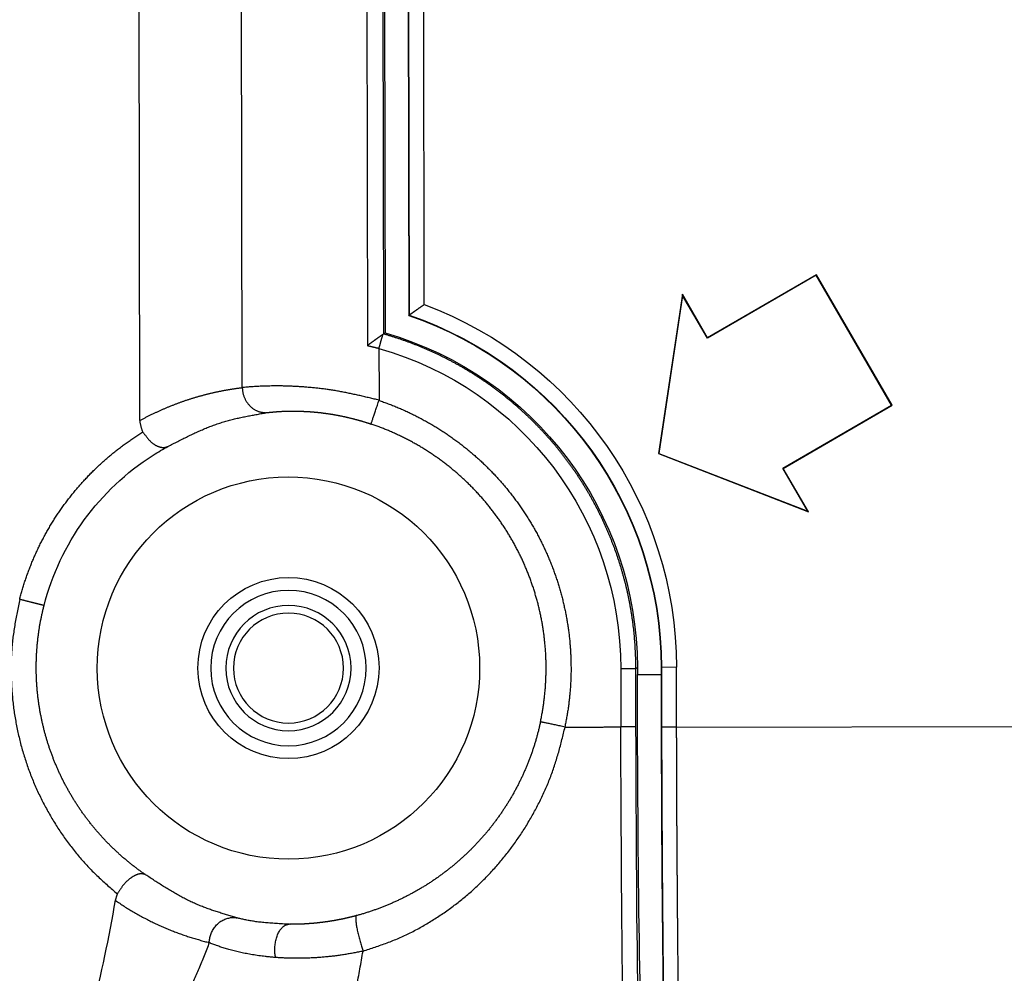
# Model space of a CAD drawing. Header units: millimetres. Extents: x 40090 to 187415, y -53271 to 40260.
# Tile 299 of 406: x 142931 to 142951, y 14082 to 14100. Entities that reach past the tile are written whole.
import ezdxf

# ---------------------------------------------------------------- set-up
doc = ezdxf.new("R2010")
doc.units = ezdxf.units.MM
doc.layers.add('AVM_projektor', color=6, linetype='Continuous')
doc.layers.add('AVM_sp_230VAC', color=170, linetype='Continuous')
doc.styles.add('AVM', font='arial.ttf')
doc.dimstyles.new('AVM-1_50', dxfattribs={"dimscale": 40, "dimtxt": 2.5, "dimasz": 2.5, "dimexe": 1.25, "dimexo": 0.625, "dimtad": 1, "dimdec": 0, "dimrnd": 1, "dimtxsty": 'AVM', "dimcen": 2.5, "dimclrd": 256, "dimclre": 256, "dimclrt": 256, "dimadec": 0, "dimazin": 0, "dimtfac": 1, "dimtdec": 0, "dimtmove": 0, "dimatfit": 3, "dimfxl": 0, "dimarcsym": 0})

# ---------------------------------------------------------------- blocks, each defined once
blk = doc.blocks.new('PT-FW430-bottom')
for p, q in [((194.374, 315.011), (132.526, 315.011)), ((193.722, 312.974), (132.908, 312.974)), ((145.805, 310.484), (192.893, 310.484)), ((192.663, 310.161), (146.105, 310.161)), ((146.135, 310.132), (192.64, 310.132)), ((146.307, 309.66), (192.295, 309.66)), ((146.314, 309.652), (192.29, 309.652)), ((192.079, 309.353), (146.614, 309.353)), ((199.328, 305.462), (200.484, 305.462)), ((200.484, 305.162), (199.33, 305.162)), ((199.3, 305.132), (199.444, 305.132)), ((199.444, 305.132), (199.444, 304.66)), ((191.885, 304.223), (195.05, 304.706)), ((191.906, 304.22), (195.046, 304.698)), ((195.046, 304.698), (195.05, 304.706)), ((195.046, 304.698), (196.201, 301.739)), ((195.05, 304.706), (196.215, 301.723)), ((199.3, 304.652), (199.3, 304.66)), ((199.3, 304.66), (200.491, 304.66)), ((199.3, 304.353), (199.3, 304.652)), ((199.3, 304.652), (200.491, 304.652)), ((200.491, 304.353), (199.3, 304.353)), ((200.491, 304.353), (200.491, 73.885)), ((192.751, 303.723), (191.885, 304.223)), ((191.906, 304.22), (191.885, 304.223)), ((192.76, 303.726), (191.906, 304.22)), ((191.501, 301.558), (192.751, 303.723)), ((191.51, 301.561), (192.76, 303.726)), ((192.76, 303.726), (192.751, 303.723)), ((195.346, 302.233), (194.096, 300.068)), ((195.349, 302.223), (194.099, 300.058)), ((195.346, 302.233), (195.349, 302.223)), ((196.201, 301.739), (195.346, 302.233)), ((196.215, 301.723), (195.349, 302.223)), ((196.201, 301.739), (196.215, 301.723)), ((191.51, 301.561), (191.501, 301.558)), ((194.099, 300.058), (191.501, 301.558)), ((194.096, 300.068), (191.51, 301.561)), ((194.096, 300.068), (194.099, 300.058))]:
    blk.add_line(p, q)
for radius in [1.545, 1.245, 1.093]:
    blk.add_circle((199.3, 312.067), radius)
for radius, start, end in [(5.015, 104.4514, 147.7047), (3.8, 0, 180), (5.015, 147.7047, 151.5659), (1.8, 0, 180), (3.8, 180, 0), (1.8, 180, 0), (6.605, 195.9151, 270.2472), (6.935, 196.2011, 270), (7.414, 199.0043, 270), (7.407, 198.9633, 270), (7.714, 200.5983, 270)]:
    blk.add_arc((199.3, 312.067), radius, start, end)
for centre, major_axis, ratio, start_param, end_param in [((197.919, 322.94), (-17.003, 0), 0.466301, 1.930863, 2.212501), ((200.484, 305.292), (-10, 0), 0.016931, 3.458427, 4.71242), ((200.484, 304.992), (-9.7, 0), 0.017455, 3.458427, 4.712421), ((199.444, 304.975), (-9, 0), 0.017455, 3.459478, 4.712392)]:
    blk.add_ellipse(centre, major_axis=major_axis, ratio=ratio, start_param=start_param, end_param=end_param)
for points, start_tangent, end_tangent in [([(197.924, 317.407), (198.054, 317.434), (198.183, 317.46), (198.313, 317.485), (198.443, 317.508), (198.574, 317.528), (198.705, 317.546), (198.836, 317.56), (198.967, 317.57), (199.099, 317.577), (199.231, 317.581), (199.363, 317.581), (199.495, 317.579), (199.627, 317.573), (199.758, 317.565), (199.889, 317.554), (200.02, 317.54), (200.15, 317.523), (200.279, 317.503), (200.408, 317.48), (200.536, 317.455), (200.664, 317.426), (200.791, 317.395), (200.917, 317.361), (201.042, 317.324), (201.166, 317.284), (201.289, 317.242), (201.41, 317.197), (201.531, 317.149), (201.65, 317.098), (201.768, 317.045), (201.885, 316.989), (202, 316.931), (202.114, 316.87), (202.227, 316.806), (202.337, 316.741), (202.447, 316.672), (202.554, 316.602), (202.661, 316.529), (202.765, 316.454), (202.868, 316.376), (202.969, 316.296), (203.068, 316.214), (203.164, 316.129), (203.258, 316.041), (203.35, 315.951), (203.439, 315.859), (203.527, 315.765), (203.613, 315.67), (203.699, 315.574), (203.784, 315.477)], (0.979098, 0.203389), (0.659831, -0.751414)), ([(197.924, 317.407), (197.833, 317.383), (197.742, 317.357), (197.652, 317.33), (197.563, 317.301), (197.474, 317.27), (197.385, 317.239), (197.297, 317.205), (197.21, 317.17), (197.123, 317.134), (197.037, 317.096), (196.951, 317.056), (196.866, 317.016), (196.782, 316.973), (196.699, 316.93), (196.616, 316.885), (196.534, 316.838), (196.453, 316.79), (196.373, 316.741), (196.294, 316.69), (196.215, 316.638), (196.138, 316.585), (196.061, 316.53), (195.985, 316.475), (195.911, 316.417), (195.837, 316.359), (195.764, 316.299), (195.693, 316.238), (195.622, 316.176), (195.552, 316.113), (195.484, 316.048), (195.416, 315.982), (195.35, 315.915), (195.285, 315.848), (195.221, 315.778), (195.158, 315.708), (195.097, 315.637), (195.036, 315.565), (194.977, 315.492), (194.92, 315.417), (194.863, 315.342), (194.808, 315.266), (194.754, 315.189), (194.701, 315.111), (194.65, 315.032), (194.6, 314.952)], (-0.968367, -0.24953), (-0.52317, -0.852228)), ([(198.048, 316.923), (198.046, 316.934), (198.043, 316.944), (198.041, 316.954), (198.038, 316.963), (198.036, 316.972), (198.034, 316.981), (198.031, 316.989), (198.029, 316.998), (198.027, 317.006), (198.025, 317.015), (198.023, 317.023), (198.021, 317.031), (198.018, 317.04), (198.016, 317.049), (198.014, 317.058), (198.011, 317.067), (198.009, 317.077), (198.006, 317.088), (198.003, 317.1), (198, 317.113), (197.996, 317.128), (197.992, 317.144), (197.987, 317.162), (197.982, 317.18), (197.977, 317.199), (197.972, 317.219), (197.967, 317.239), (197.962, 317.259), (197.957, 317.28), (197.951, 317.3), (197.946, 317.322), (197.94, 317.343), (197.935, 317.364), (197.929, 317.386), (197.924, 317.407)], (-0.249014, 0.9685), (-0.249388, 0.968404)), ([(203.404, 314.916), (203.384, 314.945), (203.363, 314.974), (203.343, 315.003), (203.322, 315.032), (203.301, 315.06), (203.28, 315.089), (203.258, 315.117), (203.237, 315.145), (203.215, 315.173), (203.193, 315.201), (203.171, 315.228), (203.148, 315.256), (203.126, 315.283), (203.103, 315.31), (203.08, 315.337), (203.057, 315.364), (203.034, 315.39), (203.01, 315.417), (202.986, 315.443), (202.963, 315.469), (202.938, 315.495), (202.914, 315.521), (202.89, 315.546), (202.865, 315.572), (202.841, 315.597), (202.816, 315.622), (202.791, 315.647), (202.765, 315.672), (202.74, 315.696), (202.714, 315.72), (202.688, 315.745), (202.663, 315.769), (202.636, 315.792), (202.61, 315.816), (202.584, 315.839), (202.557, 315.863), (202.53, 315.886), (202.503, 315.908), (202.476, 315.931), (202.449, 315.954), (202.422, 315.976), (202.394, 315.998), (202.366, 316.02), (202.338, 316.041), (202.31, 316.063), (202.282, 316.084), (202.254, 316.105), (202.225, 316.126), (202.197, 316.147), (202.168, 316.167), (202.139, 316.188), (202.11, 316.208), (202.08, 316.228), (202.051, 316.247), (202.021, 316.267), (201.992, 316.286), (201.962, 316.305), (201.932, 316.324), (201.902, 316.343), (201.871, 316.361), (201.841, 316.379), (201.811, 316.397), (201.78, 316.415), (201.749, 316.433), (201.718, 316.45), (201.687, 316.467), (201.656, 316.484), (201.624, 316.501), (201.593, 316.518), (201.561, 316.534), (201.53, 316.55), (201.498, 316.566), (201.466, 316.582), (201.434, 316.597), (201.402, 316.612), (201.369, 316.627), (201.337, 316.642), (201.304, 316.656), (201.272, 316.671), (201.239, 316.685), (201.206, 316.698), (201.173, 316.712), (201.14, 316.725), (201.107, 316.739), (201.073, 316.751), (201.04, 316.764), (201.006, 316.776), (200.973, 316.789), (200.939, 316.801), (200.905, 316.812), (200.871, 316.824), (200.837, 316.835), (200.803, 316.846), (200.769, 316.857), (200.735, 316.867), (200.701, 316.877), (200.666, 316.888), (200.632, 316.897), (200.597, 316.907), (200.562, 316.916), (200.527, 316.925), (200.493, 316.934), (200.458, 316.942), (200.423, 316.951), (200.388, 316.959), (200.352, 316.967), (200.317, 316.974), (200.282, 316.981), (200.247, 316.988), (200.211, 316.995), (200.176, 317.002), (200.14, 317.008), (200.105, 317.014), (200.069, 317.02), (200.033, 317.025), (199.997, 317.031), (199.962, 317.036), (199.926, 317.04), (199.89, 317.045), (199.854, 317.049), (199.818, 317.053), (199.782, 317.057), (199.746, 317.06), (199.71, 317.063), (199.674, 317.066), (199.638, 317.069), (199.601, 317.071), (199.565, 317.073), (199.529, 317.075), (199.493, 317.077), (199.456, 317.078), (199.42, 317.079), (199.384, 317.08), (199.347, 317.08), (199.311, 317.081), (199.275, 317.081), (199.238, 317.08), (199.202, 317.08), (199.166, 317.079), (199.129, 317.078), (199.093, 317.077), (199.056, 317.075), (199.02, 317.073), (198.984, 317.071), (198.947, 317.069), (198.911, 317.066), (198.875, 317.063), (198.838, 317.06), (198.802, 317.057), (198.766, 317.053), (198.73, 317.049), (198.693, 317.045), (198.657, 317.04), (198.621, 317.035), (198.585, 317.03), (198.549, 317.025), (198.513, 317.019), (198.477, 317.014), (198.441, 317.008), (198.405, 317.001), (198.369, 316.995), (198.333, 316.988), (198.297, 316.98), (198.262, 316.973), (198.226, 316.965), (198.19, 316.957), (198.155, 316.949), (198.119, 316.941), (198.084, 316.932), (198.048, 316.923)], (-0.572763, 0.819721), (-0.969149, -0.246474)), ([(203.784, 315.477), (203.793, 315.481), (203.803, 315.485), (203.814, 315.489), (203.826, 315.493), (203.838, 315.497), (203.851, 315.501), (203.865, 315.505), (203.879, 315.51), (203.894, 315.515), (203.91, 315.519)], (0.92267, 0.38559), (0.960771, 0.277343)), ([(203.911, 315.519), (203.971, 315.431), (204.03, 315.342), (204.086, 315.252), (204.141, 315.161), (204.194, 315.069), (204.245, 314.976), (204.294, 314.882), (204.342, 314.787), (204.388, 314.691), (204.432, 314.594), (204.472, 314.502), (204.51, 314.41), (204.547, 314.318), (204.581, 314.224), (204.614, 314.131), (204.646, 314.036), (204.675, 313.941), (204.703, 313.845), (204.73, 313.749), (204.755, 313.652)], (0.570681, -0.821172), (0.238799, -0.971069)), ([(203.404, 314.916), (203.4, 314.924), (203.397, 314.932), (203.395, 314.94), (203.392, 314.947), (203.39, 314.955), (203.389, 314.964), (203.387, 314.974), (203.386, 314.984), (203.386, 314.996), (203.386, 315.007), (203.386, 315.018), (203.387, 315.03), (203.389, 315.042), (203.391, 315.054), (203.394, 315.066), (203.398, 315.079), (203.403, 315.092), (203.408, 315.105), (203.414, 315.118), (203.42, 315.131), (203.428, 315.145), (203.435, 315.159), (203.444, 315.173), (203.453, 315.188), (203.463, 315.202), (203.474, 315.217), (203.485, 315.232), (203.497, 315.247), (203.51, 315.262), (203.523, 315.278), (203.537, 315.293), (203.552, 315.308), (203.567, 315.323), (203.583, 315.337), (203.6, 315.351), (203.617, 315.365), (203.634, 315.378), (203.652, 315.391), (203.67, 315.404), (203.689, 315.417), (203.707, 315.429), (203.726, 315.441), (203.746, 315.453), (203.765, 315.465), (203.784, 315.477)], (-0.383855, 0.923393), (0.852551, 0.522644)), ([(204.755, 313.652), (204.888, 313.702), (205.019, 313.752), (205.147, 313.804), (205.273, 313.858), (205.395, 313.913), (205.514, 313.969), (205.631, 314.027), (205.744, 314.085), (205.854, 314.145), (205.96, 314.206), (206.063, 314.268), (206.163, 314.331), (206.259, 314.395), (206.352, 314.459), (206.441, 314.525), (206.526, 314.591), (206.608, 314.658), (206.687, 314.726), (206.762, 314.795), (206.833, 314.865), (206.901, 314.935), (206.965, 315.006), (207.025, 315.077), (207.082, 315.149), (207.135, 315.222)], (0.941211, 0.33782), (0.575962, 0.817476)), ([(194.374, 315.011), (194.36, 314.984), (194.345, 314.958), (194.331, 314.931), (194.317, 314.904), (194.303, 314.877), (194.289, 314.851), (194.276, 314.824), (194.263, 314.797), (194.25, 314.77), (194.237, 314.743), (194.224, 314.716), (194.211, 314.689), (194.199, 314.662), (194.186, 314.635), (194.174, 314.608), (194.162, 314.581), (194.15, 314.554), (194.139, 314.527), (194.127, 314.5), (194.116, 314.473), (194.105, 314.446), (194.094, 314.419), (194.083, 314.392), (194.072, 314.365), (194.061, 314.338), (194.051, 314.311), (194.041, 314.284), (194.031, 314.257), (194.021, 314.23), (194.011, 314.203), (194.001, 314.176), (193.992, 314.148), (193.983, 314.121), (193.973, 314.094), (193.964, 314.067), (193.956, 314.04), (193.947, 314.013), (193.938, 313.985), (193.93, 313.958), (193.922, 313.931), (193.913, 313.904), (193.905, 313.876), (193.898, 313.849), (193.89, 313.822), (193.882, 313.795), (193.875, 313.767), (193.868, 313.74), (193.861, 313.713), (193.854, 313.686), (193.847, 313.658), (193.84, 313.631), (193.834, 313.604), (193.827, 313.576), (193.821, 313.549), (193.815, 313.522), (193.809, 313.494), (193.803, 313.467), (193.798, 313.44), (193.792, 313.412), (193.787, 313.385), (193.781, 313.358), (193.776, 313.33), (193.771, 313.303), (193.766, 313.276), (193.762, 313.248), (193.757, 313.221), (193.753, 313.194), (193.748, 313.166), (193.744, 313.139), (193.74, 313.111), (193.736, 313.084), (193.733, 313.057), (193.729, 313.029), (193.726, 313.002), (193.722, 312.974)], (-0.474053, -0.880496), (-0.121635, -0.992575)), ([(194.595, 314.954), (194.581, 314.96), (194.565, 314.966), (194.547, 314.972), (194.528, 314.978), (194.507, 314.984), (194.484, 314.989), (194.459, 314.995), (194.432, 315), (194.404, 315.006), (194.374, 315.011)], (-0.911871, 0.410476), (-0.985692, 0.168558)), ([(194.6, 314.952), (194.62, 314.938), (194.639, 314.924), (194.658, 314.91), (194.677, 314.896), (194.696, 314.882), (194.714, 314.868), (194.732, 314.853), (194.749, 314.839), (194.765, 314.824), (194.781, 314.809), (194.796, 314.794), (194.809, 314.778), (194.822, 314.763), (194.834, 314.747), (194.845, 314.731), (194.856, 314.716), (194.865, 314.7), (194.873, 314.684), (194.881, 314.669), (194.887, 314.654), (194.893, 314.638), (194.898, 314.623), (194.902, 314.609), (194.905, 314.594), (194.907, 314.58), (194.909, 314.565), (194.909, 314.551), (194.909, 314.538), (194.909, 314.524), (194.907, 314.512), (194.905, 314.5), (194.902, 314.488), (194.898, 314.477), (194.894, 314.465), (194.89, 314.454)], (0.817253, -0.576279), (-0.371901, -0.928272)), ([(204.265, 313.098), (204.238, 313.19), (204.21, 313.282), (204.182, 313.374), (204.153, 313.466), (204.123, 313.558), (204.091, 313.649), (204.057, 313.741), (204.021, 313.832), (203.982, 313.924), (203.941, 314.015), (203.896, 314.105), (203.849, 314.196), (203.799, 314.286), (203.747, 314.377), (203.692, 314.467), (203.637, 314.557), (203.58, 314.647), (203.522, 314.736), (203.463, 314.826), (203.404, 314.916)], (-0.281125, 0.959671), (-0.550267, 0.834989)), ([(194.89, 314.455), (194.84, 314.357), (194.79, 314.259), (194.741, 314.161), (194.693, 314.063), (194.646, 313.965), (194.601, 313.867), (194.558, 313.769), (194.517, 313.671), (194.479, 313.572), (194.444, 313.474), (194.412, 313.375), (194.384, 313.276), (194.357, 313.177), (194.333, 313.078), (194.312, 312.978), (194.291, 312.879), (194.273, 312.779), (194.255, 312.68), (194.237, 312.58), (194.221, 312.481)], (-0.456903, -0.889516), (-0.165534, -0.986204)), ([(204.755, 313.652), (204.676, 313.643), (204.595, 313.621), (204.514, 313.585), (204.439, 313.535), (204.373, 313.473), (204.321, 313.401), (204.284, 313.324), (204.263, 313.245), (204.257, 313.169), (204.265, 313.098)], (-0.998985, -0.045039), (0.192753, -0.981247)), ([(205.054, 312.335), (205.048, 312.404), (205.041, 312.472), (205.034, 312.539), (205.026, 312.604), (205.017, 312.668), (205.008, 312.731), (204.998, 312.793), (204.987, 312.853), (204.976, 312.912), (204.965, 312.97), (204.953, 313.026), (204.94, 313.081), (204.927, 313.134), (204.914, 313.186), (204.9, 313.236), (204.887, 313.284), (204.873, 313.332), (204.858, 313.377), (204.844, 313.421), (204.829, 313.464), (204.814, 313.505), (204.799, 313.544), (204.785, 313.582), (204.77, 313.618), (204.755, 313.652)], (-0.078097, 0.996946), (-0.405299, 0.914184)), ([(193.978, 310.256), (193.955, 310.351), (193.932, 310.446), (193.91, 310.541), (193.887, 310.636), (193.866, 310.731), (193.846, 310.825), (193.826, 310.919), (193.808, 311.013), (193.791, 311.106), (193.776, 311.198), (193.763, 311.29), (193.75, 311.38), (193.74, 311.47), (193.73, 311.559), (193.722, 311.646), (193.714, 311.732), (193.708, 311.817), (193.703, 311.899), (193.699, 311.98), (193.696, 312.059), (193.693, 312.137), (193.692, 312.212), (193.691, 312.285), (193.691, 312.356), (193.692, 312.425), (193.693, 312.492), (193.695, 312.556), (193.697, 312.618), (193.7, 312.677), (193.703, 312.733), (193.707, 312.786), (193.71, 312.836), (193.714, 312.884), (193.718, 312.929), (193.722, 312.974)], (-0.237111, 0.971482), (0.091707, 0.995786)), ([(193.722, 312.974), (193.75, 312.973), (193.777, 312.97), (193.805, 312.966), (193.832, 312.961), (193.859, 312.954), (193.886, 312.946), (193.911, 312.937), (193.936, 312.926), (193.961, 312.915), (193.984, 312.902), (194.006, 312.888), (194.028, 312.873), (194.049, 312.857), (194.068, 312.841), (194.087, 312.823), (194.105, 312.805), (194.121, 312.786), (194.137, 312.766), (194.151, 312.745), (194.164, 312.723), (194.176, 312.701), (194.187, 312.678), (194.196, 312.655), (194.204, 312.631), (194.21, 312.606), (194.215, 312.581), (194.219, 312.556), (194.221, 312.531), (194.222, 312.506), (194.221, 312.481)], (0.999758, -0.021996), (-0.072118, -0.997396)), ([(204.394, 312.067), (204.391, 312.132), (204.387, 312.197), (204.383, 312.261), (204.379, 312.324), (204.374, 312.387), (204.37, 312.448), (204.365, 312.507), (204.36, 312.565), (204.354, 312.62), (204.348, 312.673), (204.341, 312.723), (204.334, 312.771), (204.326, 312.816), (204.318, 312.86), (204.31, 312.902), (204.301, 312.943), (204.292, 312.982), (204.283, 313.021), (204.274, 313.06), (204.265, 313.098)], (-0.057186, 0.998364), (-0.235041, 0.971985)), ([(194.22, 312.479), (194.22, 312.473), (194.219, 312.467), (194.218, 312.462), (194.218, 312.457), (194.217, 312.453), (194.217, 312.449), (194.216, 312.445), (194.216, 312.44), (194.215, 312.436), (194.215, 312.431), (194.214, 312.426), (194.214, 312.421), (194.213, 312.415), (194.213, 312.41), (194.212, 312.404), (194.211, 312.399), (194.211, 312.393), (194.21, 312.387), (194.21, 312.381), (194.209, 312.376), (194.209, 312.37), (194.208, 312.364), (194.208, 312.358), (194.207, 312.352), (194.207, 312.346), (194.206, 312.34), (194.206, 312.334), (194.205, 312.328), (194.205, 312.322), (194.204, 312.315), (194.204, 312.309), (194.203, 312.303), (194.203, 312.296), (194.202, 312.29), (194.202, 312.283), (194.201, 312.277), (194.201, 312.27), (194.2, 312.264), (194.2, 312.257), (194.2, 312.25), (194.199, 312.244), (194.199, 312.237), (194.198, 312.23), (194.198, 312.223), (194.198, 312.216), (194.197, 312.209), (194.197, 312.202), (194.196, 312.195), (194.196, 312.188), (194.196, 312.18), (194.195, 312.173), (194.195, 312.166), (194.195, 312.158), (194.195, 312.151), (194.194, 312.144), (194.194, 312.136), (194.194, 312.129), (194.193, 312.121), (194.193, 312.114), (194.193, 312.107), (194.193, 312.1), (194.193, 312.093), (194.193, 312.086), (194.192, 312.077), (194.192, 312.066)], (-0.1189, -0.992906), (-0.022339, -0.99975)), ([(209.986, 312.503), (209.92, 312.443), (209.852, 312.383), (209.783, 312.324), (209.712, 312.265), (209.637, 312.206), (209.557, 312.148), (209.474, 312.09), (209.386, 312.033), (209.295, 311.976), (209.2, 311.92), (209.101, 311.864), (209, 311.809), (208.895, 311.755), (208.787, 311.701), (208.675, 311.648), (208.56, 311.595), (208.443, 311.544), (208.321, 311.493), (208.197, 311.442), (208.069, 311.393), (207.939, 311.344), (207.805, 311.296), (207.668, 311.249), (207.528, 311.203), (207.385, 311.158), (207.239, 311.113), (207.091, 311.07), (206.939, 311.027), (206.786, 310.985), (206.629, 310.945), (206.47, 310.905), (206.309, 310.866), (206.145, 310.829), (205.978, 310.792), (205.809, 310.757), (205.636, 310.723), (205.462, 310.691), (205.286, 310.659), (205.108, 310.627), (204.93, 310.596)], (-0.740885, -0.671632), (-0.985312, -0.170766)), ([(205.054, 312.335), (204.972, 312.346), (204.882, 312.349), (204.788, 312.341), (204.694, 312.323), (204.606, 312.295), (204.529, 312.256), (204.469, 312.212), (204.427, 312.163), (204.403, 312.114), (204.394, 312.067)], (-0.984348, 0.176236), (-0.044865, -0.998993)), ([(204.93, 310.596), (204.949, 310.687), (204.967, 310.778), (204.983, 310.869), (204.998, 310.96), (205.011, 311.051), (205.024, 311.141), (205.034, 311.231), (205.043, 311.321), (205.051, 311.41), (205.058, 311.498), (205.063, 311.586), (205.067, 311.673), (205.07, 311.76), (205.071, 311.845), (205.071, 311.93), (205.07, 312.013), (205.067, 312.095), (205.064, 312.177), (205.059, 312.257), (205.054, 312.335)], (0.212861, 0.977082), (-0.078038, 0.99695)), ([(194.192, 312.067), (194.192, 312.054), (194.192, 312.041), (194.191, 312.028), (194.191, 312.016), (194.191, 312.003), (194.191, 311.99), (194.191, 311.976), (194.191, 311.963), (194.191, 311.95), (194.191, 311.936), (194.191, 311.922), (194.192, 311.909), (194.192, 311.895), (194.192, 311.881), (194.192, 311.867), (194.193, 311.852), (194.193, 311.838), (194.194, 311.824), (194.194, 311.809), (194.195, 311.795), (194.195, 311.78), (194.196, 311.765), (194.197, 311.75), (194.197, 311.735), (194.198, 311.72), (194.199, 311.705), (194.2, 311.69), (194.201, 311.674), (194.202, 311.659), (194.203, 311.643), (194.204, 311.628), (194.205, 311.612), (194.207, 311.596), (194.208, 311.58), (194.209, 311.564), (194.211, 311.548), (194.212, 311.532), (194.214, 311.516), (194.215, 311.5), (194.217, 311.483), (194.219, 311.467), (194.221, 311.45), (194.222, 311.434), (194.224, 311.417), (194.226, 311.4), (194.228, 311.383), (194.231, 311.366), (194.233, 311.349), (194.235, 311.332), (194.238, 311.315), (194.24, 311.298), (194.242, 311.281), (194.245, 311.264), (194.248, 311.246), (194.25, 311.229), (194.253, 311.211), (194.256, 311.194), (194.259, 311.176), (194.262, 311.159), (194.265, 311.141), (194.268, 311.123), (194.272, 311.105), (194.275, 311.088), (194.278, 311.07), (194.282, 311.052), (194.285, 311.034), (194.289, 311.016), (194.293, 310.998), (194.297, 310.98), (194.3, 310.962), (194.304, 310.944), (194.308, 310.926), (194.312, 310.908), (194.317, 310.89), (194.321, 310.872), (194.325, 310.853), (194.33, 310.835), (194.334, 310.817), (194.339, 310.799), (194.343, 310.781), (194.348, 310.762), (194.353, 310.744), (194.358, 310.726), (194.363, 310.708), (194.368, 310.689), (194.373, 310.671), (194.378, 310.653), (194.383, 310.635), (194.388, 310.616), (194.394, 310.598), (194.399, 310.58), (194.405, 310.562), (194.41, 310.544), (194.416, 310.525), (194.422, 310.507), (194.428, 310.489), (194.433, 310.471), (194.439, 310.453), (194.445, 310.435), (194.452, 310.416)], (-0.016434, -0.999865), (0.319837, -0.947473)), ([(204.225, 310.728), (204.229, 310.741), (204.232, 310.753), (204.236, 310.766), (204.239, 310.779), (204.242, 310.792), (204.245, 310.805), (204.249, 310.818), (204.252, 310.831), (204.255, 310.844), (204.258, 310.856), (204.261, 310.869), (204.264, 310.882), (204.267, 310.895), (204.27, 310.908), (204.273, 310.921), (204.276, 310.934), (204.279, 310.946), (204.282, 310.959), (204.285, 310.972), (204.287, 310.985), (204.29, 310.998), (204.293, 311.01), (204.295, 311.023), (204.298, 311.036), (204.3, 311.049), (204.303, 311.062), (204.305, 311.074), (204.308, 311.087), (204.31, 311.1), (204.313, 311.113), (204.315, 311.125), (204.317, 311.138), (204.32, 311.151), (204.322, 311.163), (204.324, 311.176), (204.326, 311.189), (204.328, 311.201), (204.33, 311.214), (204.332, 311.227), (204.334, 311.239), (204.336, 311.252), (204.338, 311.265), (204.34, 311.277), (204.342, 311.29), (204.344, 311.302), (204.346, 311.315), (204.348, 311.327), (204.349, 311.34), (204.351, 311.352), (204.353, 311.365), (204.354, 311.377), (204.356, 311.39), (204.357, 311.402), (204.359, 311.414), (204.36, 311.427), (204.362, 311.439), (204.363, 311.451), (204.365, 311.464), (204.366, 311.476), (204.367, 311.488), (204.369, 311.5), (204.37, 311.513), (204.371, 311.525), (204.372, 311.537), (204.374, 311.549), (204.375, 311.561), (204.376, 311.573), (204.377, 311.585), (204.378, 311.597), (204.379, 311.61), (204.38, 311.622), (204.381, 311.633), (204.382, 311.645), (204.382, 311.657), (204.383, 311.669), (204.384, 311.681), (204.385, 311.693), (204.386, 311.705), (204.386, 311.717), (204.387, 311.728), (204.388, 311.74), (204.388, 311.752), (204.389, 311.763), (204.389, 311.775), (204.39, 311.787), (204.39, 311.798), (204.391, 311.81), (204.391, 311.821), (204.392, 311.833), (204.392, 311.844), (204.393, 311.856), (204.393, 311.867), (204.393, 311.879), (204.393, 311.89), (204.394, 311.901), (204.394, 311.913), (204.394, 311.924), (204.394, 311.935), (204.394, 311.946), (204.395, 311.957), (204.395, 311.968), (204.395, 311.979), (204.395, 311.99), (204.395, 312.001), (204.395, 312.012), (204.395, 312.023), (204.395, 312.034), (204.395, 312.044), (204.395, 312.056), (204.394, 312.068)], (0.254213, 0.967148), (-0.010559, 0.999944)), ([(200.378, 307.06), (200.414, 307.068), (200.45, 307.076), (200.486, 307.085), (200.521, 307.093), (200.557, 307.102), (200.593, 307.111), (200.628, 307.121), (200.663, 307.13), (200.699, 307.14), (200.734, 307.15), (200.769, 307.161), (200.804, 307.171), (200.839, 307.182), (200.874, 307.193), (200.909, 307.205), (200.944, 307.217), (200.978, 307.228), (201.013, 307.241), (201.047, 307.253), (201.082, 307.266), (201.116, 307.279), (201.15, 307.292), (201.184, 307.305), (201.218, 307.319), (201.252, 307.333), (201.285, 307.347), (201.319, 307.361), (201.352, 307.376), (201.386, 307.39), (201.419, 307.405), (201.452, 307.421), (201.485, 307.436), (201.518, 307.452), (201.55, 307.468), (201.583, 307.484), (201.615, 307.5), (201.648, 307.517), (201.68, 307.534), (201.712, 307.551), (201.744, 307.568), (201.775, 307.586), (201.807, 307.603), (201.839, 307.621), (201.87, 307.64), (201.901, 307.658), (201.932, 307.677), (201.963, 307.695), (201.994, 307.714), (202.024, 307.734), (202.055, 307.753), (202.085, 307.773), (202.115, 307.793), (202.145, 307.813), (202.175, 307.833), (202.205, 307.853), (202.234, 307.874), (202.264, 307.895), (202.293, 307.916), (202.322, 307.937), (202.351, 307.959), (202.38, 307.98), (202.408, 308.002), (202.436, 308.024), (202.465, 308.046), (202.493, 308.069), (202.521, 308.091), (202.548, 308.114), (202.576, 308.137), (202.603, 308.16), (202.63, 308.183), (202.657, 308.207), (202.684, 308.231), (202.711, 308.255), (202.737, 308.279), (202.764, 308.303), (202.79, 308.327), (202.816, 308.352), (202.842, 308.377), (202.867, 308.402), (202.893, 308.427), (202.918, 308.452), (202.943, 308.477), (202.968, 308.503), (202.992, 308.529), (203.017, 308.555), (203.041, 308.581), (203.065, 308.607), (203.089, 308.634), (203.113, 308.66), (203.136, 308.687), (203.16, 308.714), (203.183, 308.741), (203.206, 308.768), (203.229, 308.796), (203.251, 308.823), (203.274, 308.851), (203.296, 308.879), (203.318, 308.907), (203.34, 308.935), (203.362, 308.964), (203.383, 308.992), (203.404, 309.021), (203.425, 309.05), (203.446, 309.079), (203.467, 309.108), (203.487, 309.137), (203.507, 309.166), (203.527, 309.196), (203.547, 309.226), (203.567, 309.255), (203.586, 309.285), (203.606, 309.316), (203.625, 309.346), (203.643, 309.376), (203.662, 309.407), (203.68, 309.437), (203.699, 309.468), (203.716, 309.499), (203.734, 309.53), (203.752, 309.561), (203.769, 309.593), (203.786, 309.624), (203.803, 309.656), (203.82, 309.688), (203.836, 309.719), (203.853, 309.751), (203.869, 309.783), (203.884, 309.816), (203.9, 309.848), (203.915, 309.881), (203.931, 309.913), (203.945, 309.946), (203.96, 309.979), (203.975, 310.012), (203.989, 310.045), (204.003, 310.078), (204.017, 310.111), (204.03, 310.144), (204.044, 310.178), (204.057, 310.212), (204.07, 310.245), (204.082, 310.279), (204.095, 310.313), (204.107, 310.347), (204.119, 310.381), (204.131, 310.415), (204.142, 310.45), (204.153, 310.484), (204.164, 310.519), (204.175, 310.553), (204.186, 310.588), (204.196, 310.623), (204.206, 310.658), (204.216, 310.693), (204.225, 310.728)], (0.976124, 0.217214), (0.262555, 0.964917)), ([(204.225, 310.728), (204.237, 310.736), (204.266, 310.74), (204.315, 310.739), (204.383, 310.732), (204.468, 310.718), (204.564, 310.698), (204.664, 310.674), (204.762, 310.648), (204.852, 310.622), (204.93, 310.596)], (0.72447, 0.689306), (0.94844, -0.316958)), ([(192.67, 310.175), (192.675, 310.181), (192.679, 310.188), (192.684, 310.194), (192.687, 310.2), (192.691, 310.205), (192.694, 310.209), (192.697, 310.213), (192.699, 310.217), (192.702, 310.221), (192.706, 310.226), (192.709, 310.231), (192.713, 310.236), (192.716, 310.24), (192.718, 310.244), (192.721, 310.248), (192.724, 310.252), (192.727, 310.257), (192.731, 310.262), (192.734, 310.267), (192.737, 310.271), (192.74, 310.274), (192.742, 310.278), (192.746, 310.283), (192.75, 310.288), (192.754, 310.294), (192.758, 310.3), (192.762, 310.306), (192.766, 310.312), (192.77, 310.317), (192.775, 310.323), (192.779, 310.329), (192.783, 310.335), (192.788, 310.341), (192.792, 310.348), (192.797, 310.354), (192.801, 310.36), (192.806, 310.366), (192.81, 310.373), (192.815, 310.379), (192.82, 310.386), (192.824, 310.392), (192.829, 310.399), (192.834, 310.405), (192.839, 310.412), (192.844, 310.418), (192.848, 310.425), (192.853, 310.431), (192.858, 310.438), (192.863, 310.445), (192.868, 310.451), (192.873, 310.458), (192.878, 310.465), (192.883, 310.471), (192.888, 310.478), (192.893, 310.484)], (0.558104, 0.829771), (0.60063, 0.799527)), ([(192.893, 310.484), (192.896, 310.469), (192.9, 310.454), (192.903, 310.439), (192.907, 310.423), (192.91, 310.408), (192.914, 310.393), (192.918, 310.378), (192.921, 310.362), (192.925, 310.347), (192.929, 310.332), (192.933, 310.317), (192.936, 310.301), (192.94, 310.286), (192.944, 310.271), (192.948, 310.256)], (0.221118, -0.975247), (0.248573, -0.968613)), ([(194.458, 310.419), (194.452, 310.417), (194.441, 310.413), (194.425, 310.408), (194.405, 310.401), (194.381, 310.392), (194.352, 310.383), (194.321, 310.372), (194.286, 310.36), (194.248, 310.347), (194.208, 310.334), (194.165, 310.319), (194.121, 310.304), (194.075, 310.288), (194.027, 310.272), (193.978, 310.256)], (-0.946672, -0.3222), (-0.946672, -0.3222)), ([(204.93, 310.596), (204.891, 310.476), (204.85, 310.356), (204.809, 310.236), (204.766, 310.118), (204.721, 310), (204.673, 309.883), (204.622, 309.769), (204.568, 309.655), (204.511, 309.543), (204.451, 309.433), (204.388, 309.324), (204.323, 309.217), (204.256, 309.112), (204.187, 309.007), (204.116, 308.905), (204.042, 308.804), (203.967, 308.705), (203.889, 308.607), (203.809, 308.511), (203.727, 308.417), (203.642, 308.325), (203.556, 308.235), (203.468, 308.146), (203.377, 308.06), (203.285, 307.975), (203.191, 307.892), (203.095, 307.812), (202.998, 307.733), (202.898, 307.656), (202.797, 307.582), (202.694, 307.509), (202.59, 307.439), (202.484, 307.371), (202.376, 307.305), (202.267, 307.241), (202.156, 307.18), (202.044, 307.12), (201.931, 307.063), (201.816, 307.008), (201.7, 306.955), (201.583, 306.905), (201.465, 306.858), (201.345, 306.814), (201.224, 306.773), (201.102, 306.735), (200.98, 306.699), (200.856, 306.665), (200.732, 306.633), (200.608, 306.602), (200.484, 306.571)], (-0.311172, -0.950354), (-0.971526, -0.236934)), ([(192.948, 310.256), (192.933, 310.251), (192.919, 310.247), (192.904, 310.243), (192.89, 310.239), (192.876, 310.235), (192.862, 310.231), (192.848, 310.227), (192.834, 310.223), (192.821, 310.219), (192.808, 310.216), (192.796, 310.212), (192.783, 310.209), (192.772, 310.205), (192.76, 310.202), (192.749, 310.199), (192.739, 310.196), (192.729, 310.193), (192.72, 310.191), (192.711, 310.188), (192.703, 310.186), (192.696, 310.184), (192.689, 310.182), (192.683, 310.18), (192.678, 310.178), (192.673, 310.177)], (-0.961669, -0.274212), (-0.961669, -0.274212)), ([(192.948, 310.256), (193.017, 310.256), (193.085, 310.256), (193.154, 310.256), (193.223, 310.256), (193.291, 310.256), (193.36, 310.256), (193.429, 310.256), (193.498, 310.256), (193.566, 310.256), (193.635, 310.256), (193.704, 310.256), (193.772, 310.256), (193.841, 310.256), (193.91, 310.256), (193.978, 310.256)], (1, 0), (1, 0)), ([(193.983, 310.257), (194.015, 310.166), (194.048, 310.076), (194.083, 309.987), (194.119, 309.898), (194.157, 309.809), (194.197, 309.722), (194.237, 309.635), (194.28, 309.548), (194.324, 309.463), (194.369, 309.378), (194.416, 309.294), (194.464, 309.211), (194.513, 309.128), (194.564, 309.047), (194.617, 308.966), (194.671, 308.887), (194.726, 308.808), (194.782, 308.73), (194.84, 308.653), (194.899, 308.577), (194.959, 308.503), (195.021, 308.429), (195.084, 308.356), (195.148, 308.284), (195.213, 308.214), (195.28, 308.145), (195.348, 308.076), (195.417, 308.009), (195.487, 307.943), (195.558, 307.879), (195.63, 307.815), (195.703, 307.753), (195.778, 307.692), (195.853, 307.633), (195.929, 307.574), (196.007, 307.517), (196.085, 307.461), (196.164, 307.407), (196.245, 307.354), (196.326, 307.302), (196.408, 307.252), (196.491, 307.203), (196.574, 307.156), (196.659, 307.11), (196.744, 307.066), (196.83, 307.023), (196.917, 306.981), (197.004, 306.941), (197.092, 306.903), (197.181, 306.866), (197.27, 306.83), (197.36, 306.796), (197.45, 306.764), (197.541, 306.733), (197.633, 306.703), (197.725, 306.676), (197.818, 306.649), (197.911, 306.625), (198.004, 306.602), (198.098, 306.581), (198.192, 306.561), (198.286, 306.543), (198.381, 306.526), (198.476, 306.511), (198.571, 306.498), (198.666, 306.486), (198.762, 306.476), (198.858, 306.468), (198.954, 306.461), (199.05, 306.456), (199.146, 306.452), (199.242, 306.451), (199.338, 306.45), (199.434, 306.452), (199.53, 306.455), (199.626, 306.46), (199.722, 306.466), (199.818, 306.474), (199.914, 306.484), (200.009, 306.495), (200.104, 306.508), (200.199, 306.523), (200.294, 306.539), (200.388, 306.557), (200.483, 306.576)], (0.322219, -0.946665), (0.977582, 0.210556)), ([(200.378, 307.06), (200.293, 307.042), (200.206, 307.026), (200.12, 307.011), (200.033, 306.998), (199.947, 306.986), (199.859, 306.976), (199.772, 306.967), (199.685, 306.96), (199.597, 306.954), (199.51, 306.95), (199.422, 306.947), (199.335, 306.945), (199.247, 306.946), (199.159, 306.947), (199.072, 306.95), (198.984, 306.955), (198.897, 306.961), (198.809, 306.969), (198.722, 306.978), (198.635, 306.989), (198.548, 307.001), (198.462, 307.014), (198.375, 307.029), (198.289, 307.046), (198.204, 307.064), (198.118, 307.084), (198.033, 307.104), (197.948, 307.127), (197.864, 307.151), (197.78, 307.176), (197.696, 307.203), (197.613, 307.231), (197.531, 307.261), (197.449, 307.291), (197.367, 307.324), (197.287, 307.358), (197.206, 307.393), (197.127, 307.429), (197.048, 307.467), (196.969, 307.506), (196.891, 307.547), (196.814, 307.589), (196.738, 307.632), (196.663, 307.677), (196.588, 307.722), (196.514, 307.769), (196.441, 307.818), (196.368, 307.867), (196.297, 307.918), (196.226, 307.97), (196.157, 308.023), (196.088, 308.078), (196.02, 308.133), (195.953, 308.19), (195.887, 308.248), (195.823, 308.307), (195.759, 308.367), (195.696, 308.428), (195.634, 308.49), (195.574, 308.553), (195.514, 308.618), (195.455, 308.683), (195.398, 308.749), (195.342, 308.817), (195.287, 308.885), (195.233, 308.954), (195.18, 309.024), (195.129, 309.095), (195.079, 309.167), (195.03, 309.24), (194.982, 309.313), (194.935, 309.387), (194.89, 309.462), (194.846, 309.538), (194.804, 309.615), (194.762, 309.692), (194.722, 309.77), (194.684, 309.849), (194.646, 309.928), (194.61, 310.008), (194.576, 310.089), (194.543, 310.17), (194.511, 310.252), (194.481, 310.334), (194.452, 310.417)], (-0.977582, -0.210557), (-0.322209, 0.946669)), ([(192.663, 310.161), (192.658, 310.156), (192.654, 310.15), (192.649, 310.144), (192.645, 310.138), (192.64, 310.132)], (-0.601055, -0.799207), (-0.601055, -0.799207)), ([(192.663, 310.162), (192.665, 310.165), (192.667, 310.168), (192.669, 310.171), (192.671, 310.175), (192.673, 310.178)], (0.516365, 0.856369), (0.516365, 0.856369)), ([(192.663, 310.162), (192.663, 310.162), (192.663, 310.162), (192.663, 310.162), (192.663, 310.162), (192.663, 310.162)], (-0.125332, -0.992115), (-0.484263, -0.874922)), ([(199.3, 305.162), (199.233, 305.162), (199.167, 305.163), (199.101, 305.164), (199.034, 305.167), (198.968, 305.17), (198.902, 305.173), (198.836, 305.177), (198.77, 305.182), (198.705, 305.187), (198.639, 305.193), (198.574, 305.2), (198.508, 305.207), (198.443, 305.215), (198.378, 305.223), (198.313, 305.233), (198.248, 305.242), (198.183, 305.253), (198.118, 305.264), (198.053, 305.275), (197.989, 305.287), (197.924, 305.3), (197.86, 305.313), (197.796, 305.327), (197.731, 305.342), (197.667, 305.357), (197.603, 305.373), (197.54, 305.39), (197.476, 305.407), (197.412, 305.425), (197.349, 305.443), (197.285, 305.462), (197.222, 305.482), (197.159, 305.502), (197.096, 305.523), (197.033, 305.544), (196.97, 305.567), (196.908, 305.589), (196.845, 305.613), (196.784, 305.637), (196.722, 305.661), (196.661, 305.686), (196.6, 305.711), (196.539, 305.738), (196.479, 305.764), (196.419, 305.791), (196.359, 305.819), (196.3, 305.848), (196.241, 305.876), (196.182, 305.906), (196.123, 305.936), (196.065, 305.966), (196.007, 305.997), (195.95, 306.029), (195.892, 306.061), (195.835, 306.094), (195.779, 306.127), (195.722, 306.161), (195.666, 306.195), (195.61, 306.23), (195.555, 306.265), (195.5, 306.301), (195.445, 306.338), (195.39, 306.375), (195.336, 306.413), (195.282, 306.451), (195.228, 306.49), (195.175, 306.529), (195.122, 306.569), (195.069, 306.609), (195.017, 306.65), (194.965, 306.692), (194.913, 306.734), (194.862, 306.776), (194.812, 306.819), (194.762, 306.863), (194.712, 306.906), (194.663, 306.95), (194.614, 306.995), (194.566, 307.04), (194.518, 307.085), (194.471, 307.131), (194.424, 307.178), (194.377, 307.224), (194.332, 307.271), (194.286, 307.319), (194.241, 307.367), (194.197, 307.415), (194.153, 307.464), (194.109, 307.513), (194.066, 307.563), (194.023, 307.613), (193.981, 307.663), (193.94, 307.714), (193.898, 307.765), (193.858, 307.817), (193.817, 307.869), (193.778, 307.921), (193.738, 307.974), (193.699, 308.028), (193.661, 308.082), (193.623, 308.136), (193.586, 308.19), (193.549, 308.245), (193.512, 308.301), (193.476, 308.357), (193.441, 308.413), (193.406, 308.47), (193.371, 308.527), (193.338, 308.584), (193.304, 308.641), (193.272, 308.699), (193.24, 308.757), (193.208, 308.815), (193.177, 308.874), (193.147, 308.933), (193.117, 308.992), (193.088, 309.051), (193.06, 309.11), (193.032, 309.17), (193.004, 309.23), (192.978, 309.29), (192.951, 309.351), (192.926, 309.412), (192.901, 309.473), (192.876, 309.534), (192.852, 309.596), (192.829, 309.658), (192.806, 309.72), (192.784, 309.782), (192.762, 309.845), (192.741, 309.908), (192.721, 309.971), (192.701, 310.034), (192.682, 310.098), (192.663, 310.162)], (-1, -0.000007), (-0.275896, 0.961188)), ([(192.079, 309.353), (192.085, 309.36), (192.09, 309.368), (192.095, 309.375), (192.1, 309.383), (192.105, 309.39), (192.111, 309.398), (192.116, 309.405), (192.121, 309.413), (192.126, 309.42), (192.131, 309.427), (192.136, 309.434), (192.141, 309.442), (192.146, 309.449), (192.151, 309.455), (192.155, 309.462), (192.16, 309.469), (192.165, 309.476), (192.169, 309.482), (192.174, 309.488), (192.178, 309.495), (192.182, 309.501), (192.186, 309.507), (192.191, 309.512), (192.194, 309.518), (192.198, 309.523), (192.202, 309.528), (192.205, 309.533), (192.209, 309.538), (192.213, 309.544), (192.216, 309.549), (192.22, 309.554), (192.224, 309.559), (192.227, 309.564), (192.23, 309.568), (192.232, 309.572), (192.235, 309.576), (192.239, 309.58), (192.242, 309.585), (192.246, 309.59), (192.249, 309.595), (192.251, 309.599), (192.254, 309.602), (192.257, 309.606), (192.26, 309.611), (192.264, 309.616), (192.267, 309.621), (192.27, 309.625), (192.273, 309.629), (192.276, 309.633), (192.279, 309.637), (192.283, 309.642), (192.287, 309.648), (192.291, 309.654), (192.295, 309.66), (192.3, 309.667)], (0.569349, 0.822096), (0.580663, 0.814144)), ([(192.29, 309.652), (192.29, 309.653), (192.29, 309.653), (192.291, 309.654), (192.291, 309.654), (192.291, 309.655), (192.292, 309.655), (192.292, 309.656), (192.293, 309.656), (192.293, 309.657), (192.293, 309.657), (192.294, 309.658), (192.294, 309.658), (192.294, 309.659), (192.295, 309.659), (192.295, 309.66)], (0.580672, 0.814137), (0.580964, 0.813929)), ([(200.484, 306.571), (200.473, 306.622), (200.462, 306.671), (200.452, 306.718), (200.442, 306.764), (200.433, 306.808), (200.424, 306.85), (200.415, 306.889), (200.408, 306.925), (200.4, 306.958), (200.394, 306.987), (200.389, 307.012), (200.384, 307.033), (200.381, 307.049), (200.378, 307.061), (200.377, 307.067)], (-0.210566, 0.97758), (-0.210566, 0.97758)), ([(200.484, 306.571), (200.484, 306.497), (200.484, 306.423), (200.484, 306.349), (200.484, 306.275), (200.484, 306.201), (200.484, 306.127), (200.484, 306.053), (200.484, 305.979), (200.484, 305.905), (200.484, 305.832), (200.484, 305.758), (200.484, 305.684), (200.484, 305.61), (200.484, 305.536), (200.484, 305.462)], (0, -1), (0, -1)), ([(199.33, 305.156), (199.33, 305.161), (199.33, 305.166), (199.33, 305.17), (199.33, 305.175), (199.33, 305.18), (199.33, 305.184), (199.33, 305.188), (199.33, 305.192), (199.33, 305.195), (199.33, 305.198), (199.33, 305.201), (199.33, 305.204), (199.33, 305.207), (199.33, 305.21), (199.33, 305.214), (199.33, 305.218), (199.33, 305.223), (199.33, 305.228), (199.329, 305.233), (199.329, 305.239), (199.329, 305.245), (199.329, 305.251), (199.329, 305.258), (199.329, 305.265), (199.329, 305.272), (199.329, 305.28), (199.329, 305.288), (199.329, 305.296), (199.329, 305.304), (199.329, 305.313), (199.329, 305.322), (199.329, 305.331), (199.329, 305.341), (199.329, 305.35), (199.329, 305.36), (199.329, 305.37), (199.329, 305.38), (199.329, 305.39), (199.329, 305.4), (199.329, 305.41), (199.329, 305.42), (199.329, 305.431), (199.329, 305.441), (199.329, 305.451), (199.328, 305.462)], (-0.004314, 0.999991), (-0.004314, 0.999991)), ([(200.484, 305.156), (200.484, 305.161), (200.484, 305.166), (200.484, 305.17), (200.484, 305.175), (200.484, 305.18), (200.484, 305.184), (200.484, 305.188), (200.484, 305.192), (200.484, 305.195), (200.484, 305.198), (200.484, 305.201), (200.484, 305.204), (200.484, 305.207), (200.484, 305.21), (200.484, 305.214), (200.484, 305.218), (200.484, 305.223), (200.484, 305.228), (200.484, 305.233), (200.484, 305.239), (200.484, 305.245), (200.484, 305.251), (200.484, 305.258), (200.484, 305.265), (200.484, 305.272), (200.484, 305.28), (200.484, 305.288), (200.484, 305.296), (200.484, 305.304), (200.484, 305.313), (200.484, 305.322), (200.484, 305.331), (200.484, 305.341), (200.484, 305.35), (200.484, 305.36), (200.484, 305.37), (200.484, 305.38), (200.484, 305.39), (200.484, 305.4), (200.484, 305.41), (200.484, 305.42), (200.484, 305.431), (200.484, 305.441), (200.484, 305.451), (200.484, 305.462)], (0, 1), (0, 1)), ([(199.33, 305.162), (199.324, 305.156), (199.318, 305.15), (199.312, 305.144), (199.306, 305.138), (199.3, 305.132)], (-0.707107, -0.707107), (-0.707107, -0.707107)), ([(199.33, 305.162), (199.324, 305.162), (199.318, 305.162), (199.312, 305.162), (199.306, 305.162), (199.3, 305.162)], (-0.999998, -0.002157), (-0.999998, -0.002157)), ([(200.491, 304.652), (200.491, 304.654), (200.491, 304.655), (200.491, 304.657), (200.491, 304.658), (200.491, 304.66)], (0, 1), (0, 1)), ([(200.491, 304.66), (200.97, 304.66), (201.448, 304.659), (201.923, 304.658), (202.395, 304.656), (202.864, 304.655), (203.331, 304.652), (203.793, 304.65), (204.243, 304.646), (204.682, 304.643), (205.108, 304.639), (205.523, 304.635), (205.925, 304.63), (206.316, 304.625), (206.69, 304.62), (207.048, 304.615), (207.39, 304.609), (207.715, 304.603), (208.024, 304.596), (208.317, 304.589), (208.588, 304.582), (208.838, 304.575), (209.065, 304.568), (209.27, 304.56), (209.453, 304.552), (209.613, 304.544)], (1, 0.000038), (0.99862, -0.05251)), ([(200.491, 304.353), (200.491, 304.383), (200.491, 304.412), (200.491, 304.441), (200.491, 304.468), (200.491, 304.495), (200.491, 304.52), (200.491, 304.543), (200.491, 304.565), (200.491, 304.585), (200.491, 304.603), (200.491, 304.619), (200.491, 304.633), (200.491, 304.644), (200.491, 304.652), (200.491, 304.657)], (0, 1), (0, 1)), ([(200.491, 304.652), (200.55, 304.652), (200.61, 304.652), (200.67, 304.652), (200.73, 304.652), (200.789, 304.652), (200.849, 304.652), (200.909, 304.652), (200.968, 304.652), (201.028, 304.652), (201.087, 304.652), (201.147, 304.652), (201.206, 304.652), (201.265, 304.652), (201.325, 304.652), (201.384, 304.652), (201.443, 304.652), (201.502, 304.651), (201.561, 304.651), (201.62, 304.651), (201.679, 304.651), (201.738, 304.651), (201.797, 304.651), (201.856, 304.651), (201.915, 304.651), (201.974, 304.65), (202.033, 304.65), (202.091, 304.65), (202.15, 304.65), (202.209, 304.65), (202.267, 304.649), (202.326, 304.649), (202.384, 304.649), (202.443, 304.649), (202.501, 304.649), (202.56, 304.648), (202.618, 304.648), (202.676, 304.648), (202.734, 304.648), (202.793, 304.647), (202.851, 304.647), (202.909, 304.647), (202.967, 304.647), (203.024, 304.646), (203.082, 304.646), (203.139, 304.646), (203.196, 304.646), (203.253, 304.645), (203.31, 304.645), (203.367, 304.645), (203.424, 304.644), (203.48, 304.644), (203.537, 304.644), (203.593, 304.643), (203.649, 304.643), (203.705, 304.643), (203.761, 304.642), (203.816, 304.642), (203.872, 304.642), (203.927, 304.641), (203.982, 304.641), (204.037, 304.641), (204.092, 304.64), (204.147, 304.64), (204.202, 304.639), (204.256, 304.639), (204.311, 304.639), (204.365, 304.638), (204.419, 304.638), (204.473, 304.637), (204.527, 304.637), (204.58, 304.637), (204.634, 304.636), (204.687, 304.636), (204.74, 304.635), (204.793, 304.635), (204.846, 304.634), (204.899, 304.634), (204.952, 304.634), (205.004, 304.633), (205.057, 304.633), (205.109, 304.632), (205.161, 304.632), (205.213, 304.631), (205.265, 304.631), (205.316, 304.63), (205.368, 304.63), (205.419, 304.629), (205.47, 304.629), (205.521, 304.628), (205.572, 304.628), (205.623, 304.627), (205.674, 304.626), (205.724, 304.626), (205.774, 304.625), (205.824, 304.625), (205.874, 304.624), (205.924, 304.624), (205.974, 304.623), (206.023, 304.623), (206.072, 304.622), (206.121, 304.621), (206.17, 304.621), (206.218, 304.62), (206.266, 304.62), (206.314, 304.619), (206.362, 304.618), (206.41, 304.618), (206.457, 304.617), (206.504, 304.616), (206.551, 304.616), (206.598, 304.615), (206.644, 304.614), (206.69, 304.614), (206.736, 304.613), (206.781, 304.612), (206.826, 304.612), (206.871, 304.611), (206.916, 304.61), (206.961, 304.61), (207.005, 304.609), (207.049, 304.608), (207.092, 304.608), (207.136, 304.607), (207.179, 304.606), (207.221, 304.606), (207.264, 304.605), (207.306, 304.604), (207.348, 304.603), (207.39, 304.603), (207.431, 304.602), (207.473, 304.601), (207.514, 304.6), (207.554, 304.6), (207.595, 304.599), (207.635, 304.598), (207.675, 304.597), (207.714, 304.597), (207.754, 304.596), (207.793, 304.595), (207.832, 304.594), (207.87, 304.594), (207.909, 304.593), (207.947, 304.592), (207.984, 304.591), (208.022, 304.591), (208.059, 304.59), (208.096, 304.589), (208.133, 304.588), (208.169, 304.587), (208.205, 304.587), (208.241, 304.586), (208.277, 304.585), (208.312, 304.584), (208.347, 304.583), (208.382, 304.582), (208.417, 304.582), (208.451, 304.581), (208.485, 304.58), (208.519, 304.579), (208.552, 304.578), (208.585, 304.577), (208.618, 304.577), (208.651, 304.576), (208.683, 304.575), (208.715, 304.574), (208.747, 304.573), (208.778, 304.572), (208.809, 304.571), (208.84, 304.57), (208.87, 304.57), (208.9, 304.569), (208.93, 304.568), (208.96, 304.567), (208.989, 304.566), (209.017, 304.565), (209.046, 304.564), (209.074, 304.563), (209.101, 304.562), (209.129, 304.562), (209.156, 304.561), (209.183, 304.56), (209.209, 304.559), (209.235, 304.558), (209.261, 304.557), (209.286, 304.556), (209.311, 304.555), (209.336, 304.554), (209.361, 304.553), (209.385, 304.552), (209.409, 304.551), (209.432, 304.55), (209.455, 304.55), (209.478, 304.549), (209.5, 304.548), (209.523, 304.547), (209.544, 304.546), (209.566, 304.545), (209.587, 304.544), (209.607, 304.543), (209.627, 304.542), (209.645, 304.541), (209.661, 304.54), (209.674, 304.54), (209.694, 304.539), (209.727, 304.537)], (1, 0.000168), (0.998631, -0.052306)), ([(209.993, 304.238), (209.967, 304.239), (209.941, 304.24), (209.914, 304.241), (209.887, 304.243), (209.859, 304.244), (209.83, 304.245), (209.801, 304.247), (209.771, 304.248), (209.74, 304.249), (209.709, 304.25), (209.678, 304.252), (209.645, 304.253), (209.612, 304.254), (209.579, 304.255), (209.545, 304.256), (209.51, 304.258), (209.475, 304.259), (209.439, 304.26), (209.403, 304.261), (209.366, 304.263), (209.329, 304.264), (209.29, 304.265), (209.252, 304.266), (209.212, 304.267), (209.172, 304.268), (209.132, 304.27), (209.091, 304.271), (209.049, 304.272), (209.007, 304.273), (208.964, 304.274), (208.92, 304.275), (208.876, 304.277), (208.832, 304.278), (208.786, 304.279), (208.741, 304.28), (208.695, 304.281), (208.648, 304.282), (208.601, 304.283), (208.554, 304.284), (208.506, 304.285), (208.457, 304.286), (208.408, 304.288), (208.359, 304.289), (208.309, 304.29), (208.258, 304.291), (208.207, 304.292), (208.156, 304.293), (208.104, 304.294), (208.052, 304.295), (207.999, 304.296), (207.946, 304.297), (207.892, 304.298), (207.838, 304.299), (207.783, 304.3), (207.728, 304.301), (207.672, 304.302), (207.616, 304.303), (207.559, 304.304), (207.502, 304.305), (207.444, 304.306), (207.386, 304.307), (207.328, 304.308), (207.269, 304.308), (207.209, 304.309), (207.149, 304.31), (207.089, 304.311), (207.028, 304.312), (206.966, 304.313), (206.904, 304.314), (206.842, 304.315), (206.779, 304.316), (206.715, 304.316), (206.651, 304.317), (206.587, 304.318), (206.522, 304.319), (206.457, 304.32), (206.392, 304.321), (206.326, 304.321), (206.259, 304.322), (206.193, 304.323), (206.126, 304.324), (206.058, 304.325), (205.99, 304.325), (205.922, 304.326), (205.854, 304.327), (205.785, 304.327), (205.716, 304.328), (205.646, 304.329), (205.577, 304.33), (205.507, 304.33), (205.437, 304.331), (205.367, 304.332), (205.296, 304.332), (205.225, 304.333), (205.154, 304.333), (205.083, 304.334), (205.011, 304.335), (204.939, 304.335), (204.867, 304.336), (204.794, 304.336), (204.722, 304.337), (204.649, 304.338), (204.576, 304.338), (204.502, 304.339), (204.428, 304.339), (204.354, 304.34), (204.28, 304.34), (204.206, 304.341), (204.131, 304.341), (204.056, 304.342), (203.981, 304.342), (203.905, 304.343), (203.829, 304.343), (203.753, 304.344), (203.677, 304.344), (203.601, 304.344), (203.524, 304.345), (203.447, 304.345), (203.369, 304.346), (203.292, 304.346), (203.214, 304.346), (203.136, 304.347), (203.057, 304.347), (202.979, 304.348), (202.9, 304.348), (202.821, 304.348), (202.741, 304.349), (202.662, 304.349), (202.583, 304.349), (202.503, 304.349), (202.424, 304.35), (202.344, 304.35), (202.264, 304.35), (202.184, 304.35), (202.105, 304.351), (202.025, 304.351), (201.945, 304.351), (201.864, 304.351), (201.784, 304.352), (201.704, 304.352), (201.624, 304.352), (201.543, 304.352), (201.463, 304.352), (201.382, 304.352), (201.301, 304.352), (201.221, 304.353), (201.14, 304.353), (201.059, 304.353), (200.978, 304.353), (200.897, 304.353), (200.816, 304.353), (200.735, 304.353), (200.653, 304.353), (200.572, 304.353), (200.491, 304.353)], (-0.99868, 0.051363), (-1, -0.000163))]:
    blk.add_spline(points, degree=3, dxfattribs=dict(start_tangent=start_tangent, end_tangent=end_tangent))

msp = doc.modelspace()

# ---------------------------------------------------------------- block references
at = {"layer": 'AVM_projektor', "xscale": -1, "rotation": 90.11045350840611}
msp.add_blockref('PT-FW430-bottom', (143248.339, 14287.489), dxfattribs=at)

# ---------------------------------------------------------------- leaders
at = {"layer": 'AVM_sp_230VAC', "annotation_type": 0, "has_hookline": 1, "hookline_direction": 0}
for points, text_width in [([(136317.78, 21428.932), (138801.052, 7355.781), (138901.052, 7355.781)], 4020.464), ([(138090.085, 19236.034), (140699.942, 11086.442), (140799.942, 11086.442)], 3632.333), ([(138090.085, 14949.608), (139688.712, 8001.544), (139788.712, 8001.544)], 3632.333)]:
    msp.add_leader(points, dimstyle='AVM-1_50', override={"dimgap": 0.625, "dimtad": 0}, dxfattribs=dict(at, text_width=text_width))

doc.saveas('drawing.dxf')
